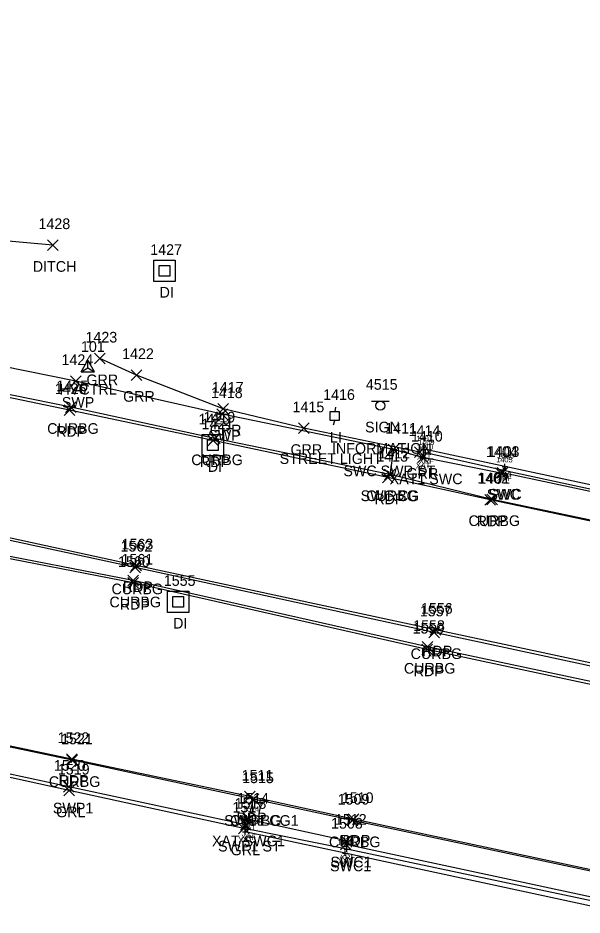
# Model space of a CAD drawing. Extents: x 1690689 to 1696275, y 438760 to 444007.
# Drawn here: x 1692595.1 to 1692700.9, y 438892.2 to 439060.4 of the extents above; entities that cross this region are included whole.
import ezdxf

# ---------------------------------------------------------------- set-up
doc = ezdxf.new("R2010")
doc.units = 0
for name, color, linetype in [('B_A', 7, 'Continuous'), ('B_I', 7, 'Continuous'), ('B_TIC', 7, 'Continuous'), ('BR', 7, 'Continuous'), ('BSUBM', 7, 'Continuous'), ('C_A', 7, 'Continuous'), ('C_I', 7, 'Continuous'), ('CPSM', 7, 'Continuous'), ('D_A', 7, 'Continuous'), ('D_I', 7, 'Continuous'), ('D_TIC', 7, 'Continuous'), ('DD', 7, 'Continuous'), ('DS', 7, 'Continuous'), ('P_A', 7, 'Continuous'), ('P_I', 7, 'Continuous'), ('P_TIC', 7, 'Continuous'), ('PET', 7, 'Continuous'), ('R_A', 7, 'Continuous'), ('R_I', 7, 'Continuous'), ('R_TIC', 7, 'Continuous'), ('RC', 7, 'Continuous'), ('RGR', 7, 'Continuous'), ('RSW', 7, 'Continuous'), ('S_A', 7, 'Continuous'), ('S_C', 7, 'Continuous'), ('S_I', 7, 'Continuous'), ('SSGN', 7, 'Continuous'), ('U_A', 7, 'Continuous'), ('U_C', 7, 'Continuous'), ('U_I', 7, 'Continuous'), ('ULP', 7, 'Continuous')]:
    doc.layers.add(name, color=color, linetype=linetype)

msp = doc.modelspace()

# ---------------------------------------------------------------- linework, layer by layer
at = {"layer": 'B_TIC'}
for p, q in [((1692671.26, 438979.54), (1692671.34, 438979.54)), ((1692671.6, 438978.83), (1692671.68, 438978.83)), ((1692671.08, 438977.97), (1692671.15, 438977.97)), ((1692686.24, 438975.56), (1692686.32, 438975.56)), ((1692686.5, 438976.27), (1692686.57, 438976.27)), ((1692638.4, 438910.1), (1692638.47, 438910.1)), ((1692637.77, 438907.81), (1692637.85, 438907.81)), ((1692638.25, 438908.3), (1692638.32, 438908.3)), ((1692656.82, 438904.54), (1692656.89, 438904.54)), ((1692656.49, 438903.81), (1692656.57, 438903.81))]:
    msp.add_line(p, q, dxfattribs=at)
for points in [[(1692671.26, 438979.04), (1692671.26, 438980.04)], [(1692670.76, 438979.54), (1692671.76, 438979.54)], [(1692671.08, 438977.47), (1692671.08, 438978.47)], [(1692671.1, 438978.83), (1692672.1, 438978.83)], [(1692671.6, 438978.33), (1692671.6, 438979.33)], [(1692670.58, 438977.97), (1692671.58, 438977.97)], [(1692686.49, 438975.77), (1692686.49, 438976.77)], [(1692685.74, 438975.56), (1692686.74, 438975.56)], [(1692685.99, 438976.27), (1692686.99, 438976.27)], [(1692686.24, 438975.06), (1692686.24, 438976.06)], [(1692637.89, 438910.1), (1692638.89, 438910.1)], [(1692638.39, 438909.6), (1692638.39, 438910.6)], [(1692637.27, 438907.81), (1692638.27, 438907.81)], [(1692637.74, 438908.3), (1692638.74, 438908.3)], [(1692637.77, 438907.31), (1692637.77, 438908.31)], [(1692638.24, 438907.8), (1692638.24, 438908.8)], [(1692656.32, 438904.54), (1692657.32, 438904.54)], [(1692656.82, 438904.04), (1692656.82, 438905.04)], [(1692655.99, 438903.81), (1692656.99, 438903.81)], [(1692656.49, 438903.31), (1692656.49, 438904.31)]]:
    msp.add_lwpolyline(points, dxfattribs=at)
at = {"layer": 'BR'}
for points in [[(1692780.06, 438955.32), (1692686.24, 438975.56), (1692671.6, 438978.83)], [(1692750.31, 438884.51), (1692729.58, 438889.17), (1692656.82, 438904.54), (1692638.24, 438908.3)]]:
    msp.add_lwpolyline(points, dxfattribs=at)
at = {"layer": 'BSUBM'}
for points in [[(1692793.25, 438953.5), (1692780.36, 438956.2), (1692741.54, 438964.51), (1692686.49, 438976.27), (1692671.26, 438979.54), (1692671.08, 438977.97)], [(1692766.23, 438881.85), (1692765.92, 438880.45), (1692750.29, 438883.93), (1692729.04, 438888.19), (1692656.49, 438903.81), (1692637.77, 438907.81), (1692638.39, 438910.1)]]:
    msp.add_lwpolyline(points, dxfattribs=at)
at = {"layer": 'CPSM'}
for p, q in [((1692607.02, 438994.06), (1692608.27, 438996.22)), ((1692609.52, 438994.06), (1692608.27, 438996.22)), ((1692608.27, 438994.78), (1692608.27, 438996.22)), ((1692607.02, 438994.06), (1692608.27, 438994.78)), ((1692607.02, 438994.06), (1692609.52, 438994.06)), ((1692608.27, 438994.78), (1692608.27, 438994.78)), ((1692608.27, 438994.78), (1692609.52, 438994.06))]:
    msp.add_line(p, q, dxfattribs=at)
at = {"layer": 'D_TIC'}
for points in [[(1692600.69, 439016.79), (1692602.69, 439018.79)], [(1692602.69, 439016.79), (1692600.69, 439018.79)]]:
    msp.add_lwpolyline(points, dxfattribs=at)
at = {"layer": 'DD'}
msp.add_lwpolyline([(1692601.69, 439017.79), (1692563.37, 439021.21), (1692508.43, 439031.44), (1692465.47, 439040.14), (1692415.19, 439051.66), (1692376.4, 439060.91), (1692339.07, 439071.12), (1692282.68, 439087.44), (1692232.86, 439105.49), (1692192.88, 439120.62), (1692157.57, 439136.03), (1692114.74, 439157.79), (1692067.68, 439181.46), (1692012.38, 439226.11), (1692016.4, 439238.61), (1692018.77, 439248.28), (1692013.27, 439253.9), (1692009.52, 439256.4)], dxfattribs=at)
at = {"layer": 'DS'}
for p, q in [((1692620.65, 439014.95), (1692624.65, 439014.95)), ((1692620.65, 439010.95), (1692620.65, 439014.95)), ((1692621.65, 439011.95), (1692621.65, 439013.95)), ((1692621.65, 439013.95), (1692623.65, 439013.95)), ((1692623.65, 439013.95), (1692623.65, 439011.95)), ((1692624.65, 439014.95), (1692624.65, 439010.95)), ((1692622.66, 439012.95), (1692622.66, 439012.95)), ((1692622.66, 439012.95), (1692622.66, 439012.95)), ((1692624.65, 439010.95), (1692620.65, 439010.95)), ((1692623.65, 439011.95), (1692621.65, 439011.95)), ((1692629.7, 438982.28), (1692633.7, 438982.28)), ((1692629.7, 438978.28), (1692629.7, 438982.28)), ((1692633.7, 438982.28), (1692633.7, 438978.28)), ((1692630.7, 438979.28), (1692630.7, 438981.28)), ((1692630.7, 438981.28), (1692632.7, 438981.28)), ((1692631.7, 438980.28), (1692631.7, 438980.28)), ((1692631.7, 438980.28), (1692631.7, 438980.28)), ((1692632.7, 438981.28), (1692632.7, 438979.28)), ((1692632.7, 438979.28), (1692630.7, 438979.28)), ((1692633.7, 438978.28), (1692629.7, 438978.28)), ((1692623.19, 438952.91), (1692627.19, 438952.91)), ((1692623.19, 438948.91), (1692623.19, 438952.91)), ((1692624.19, 438949.91), (1692624.19, 438951.91)), ((1692624.19, 438951.91), (1692626.19, 438951.91)), ((1692626.19, 438951.91), (1692626.19, 438949.91)), ((1692627.19, 438952.91), (1692627.19, 438948.91)), ((1692626.19, 438949.91), (1692624.19, 438949.91)), ((1692625.19, 438950.91), (1692625.19, 438950.91)), ((1692625.19, 438950.91), (1692625.19, 438950.91)), ((1692627.19, 438948.91), (1692623.19, 438948.91))]:
    msp.add_line(p, q, dxfattribs=at)
at = {"layer": 'P_TIC'}
for points in [[(1692603.8, 438985.88), (1692605.8, 438987.88)], [(1692605.8, 438985.88), (1692603.8, 438987.88)], [(1692630.78, 438980.17), (1692632.78, 438982.17)], [(1692632.78, 438980.17), (1692630.78, 438982.17)], [(1692663.5, 438973.21), (1692665.5, 438975.21)], [(1692665.5, 438973.21), (1692663.5, 438975.21)], [(1692682.7, 438969.05), (1692684.7, 438971.05)], [(1692684.7, 438969.05), (1692682.7, 438971.05)], [(1692616.32, 438956.74), (1692618.32, 438958.74)], [(1692618.32, 438956.74), (1692616.32, 438958.74)], [(1692615.75, 438953.47), (1692617.75, 438955.47)], [(1692617.75, 438953.47), (1692615.75, 438955.47)], [(1692672.48, 438944.69), (1692674.48, 438946.69)], [(1692674.48, 438944.69), (1692672.48, 438946.69)], [(1692670.87, 438940.97), (1692672.87, 438942.97)], [(1692672.87, 438940.97), (1692670.87, 438942.97)], [(1692604.27, 438920.45), (1692606.27, 438922.45)], [(1692606.27, 438920.45), (1692604.27, 438922.45)], [(1692637.65, 438913.4), (1692639.65, 438915.4)], [(1692639.65, 438913.4), (1692637.65, 438915.4)], [(1692657.1, 438909.21), (1692659.1, 438911.21)], [(1692659.1, 438909.21), (1692657.1, 438911.21)]]:
    msp.add_lwpolyline(points, dxfattribs=at)
at = {"layer": 'PET'}
for points in [[(1692765.95, 438921.86), (1692671.87, 438941.97), (1692616.75, 438954.47), (1692587.11, 438960.22), (1692543.54, 438967.18), (1692506.54, 438970.09), (1692469.43, 438975.08), (1692419.94, 438983.98), (1692360.97, 438996.85), (1692305.33, 439011.12), (1692283.25, 439017.76), (1692237.36, 439032.88), (1692203.62, 439044.85), (1692162.64, 439062.19), (1692110.81, 439085.42), (1692073.76, 439104.17), (1692029.3, 439128.96), (1692004.08, 439144.9), (1691989.31, 439154.72), (1691981.95, 439161.75), (1691978.54, 439168.17), (1691978.42, 439170.83), (1691980.54, 439171.6)], [(1692767.64, 438925.55), (1692673.48, 438945.69), (1692617.32, 438957.74), (1692543.2, 438973.83), (1692470.55, 438989.57), (1692418.41, 439000.55), (1692365.96, 439012.47), (1692309.7, 439026.97), (1692288.49, 439033.25), (1692244.35, 439047.34), (1692210.04, 439059.59), (1692168.81, 439075.98), (1692116.96, 439099.81), (1692081.46, 439117.73), (1692037.17, 439142.63), (1692008.65, 439160.43), (1691998.95, 439166.12), (1691980.54, 439171.6)], [(1692835.39, 438935.21), (1692797.06, 438945.81), (1692745.29, 438956.96), (1692683.7, 438970.05), (1692664.5, 438974.21), (1692631.78, 438981.17), (1692604.8, 438986.88), (1692554.36, 438997.35), (1692506.42, 439007.58), (1692409.86, 439027.99)], [(1693167.67, 438782.57), (1693141.53, 438790.2), (1693112.15, 438798.3), (1693087.86, 438805.04), (1693057.06, 438813.51), (1693019.12, 438823.55), (1692973.09, 438835.84), (1692924.99, 438847.57), (1692878.5, 438859.29), (1692838.41, 438869.51), (1692796.94, 438879.76), (1692752.35, 438890.07), (1692731.67, 438894.52), (1692658.1, 438910.21), (1692638.65, 438914.4), (1692605.27, 438921.45), (1692561.1, 438930.73), (1692527.61, 438937.28), (1692485.07, 438945.57), (1692435.03, 438955.4)]]:
    msp.add_lwpolyline(points, dxfattribs=at)
at = {"layer": 'R_TIC'}
for points in [[(1692609.5, 438995.53), (1692611.5, 438997.53)], [(1692611.5, 438995.53), (1692609.5, 438997.53)], [(1692616.38, 438992.43), (1692618.38, 438994.43)], [(1692618.38, 438992.43), (1692616.38, 438994.43)], [(1692605.01, 438991.31), (1692607.01, 438993.31)], [(1692607.01, 438991.31), (1692605.01, 438993.31)], [(1692604.04, 438986.41), (1692606.04, 438988.41)], [(1692606.04, 438986.41), (1692604.04, 438988.41)], [(1692632.47, 438985.11), (1692634.47, 438987.11)], [(1692634.47, 438985.11), (1692632.47, 438987.11)], [(1692632.63, 438986.13), (1692634.63, 438988.13)], [(1692634.63, 438986.13), (1692632.63, 438988.13)], [(1692647.77, 438982.46), (1692649.77, 438984.46)], [(1692649.77, 438982.46), (1692647.77, 438984.46)], [(1692631.07, 438980.54), (1692633.07, 438982.54)], [(1692633.07, 438980.54), (1692631.07, 438982.54)], [(1692664.59, 438978.47), (1692666.59, 438980.47)], [(1692666.59, 438978.47), (1692664.59, 438980.47)], [(1692664.59, 438978.47), (1692666.59, 438980.47)], [(1692666.59, 438978.47), (1692664.59, 438980.47)], [(1692669.54, 438978), (1692671.54, 438980)], [(1692671.54, 438978), (1692669.54, 438980)], [(1692670.08, 438976.97), (1692672.08, 438978.97)], [(1692672.08, 438976.97), (1692670.08, 438978.97)], [(1692663.88, 438973.8), (1692665.88, 438975.8)], [(1692665.88, 438973.8), (1692663.88, 438975.8)], [(1692663.88, 438973.8), (1692665.88, 438975.8)], [(1692665.88, 438973.8), (1692663.88, 438975.8)], [(1692684.71, 438974.07), (1692686.71, 438976.07)], [(1692686.71, 438974.07), (1692684.71, 438976.07)], [(1692685.03, 438974.09), (1692687.03, 438976.09)], [(1692687.03, 438974.09), (1692685.03, 438976.09)], [(1692683.06, 438969.13), (1692685.06, 438971.13)], [(1692685.06, 438969.13), (1692683.06, 438971.13)], [(1692616.12, 438956.34), (1692618.12, 438958.34)], [(1692618.12, 438956.34), (1692616.12, 438958.34)], [(1692615.73, 438953.89), (1692617.73, 438955.89)], [(1692617.73, 438953.89), (1692615.73, 438955.89)], [(1692672.21, 438944.2), (1692674.21, 438946.2)], [(1692674.21, 438944.2), (1692672.21, 438946.2)], [(1692670.96, 438941.46), (1692672.96, 438943.46)], [(1692672.96, 438941.46), (1692670.96, 438943.46)], [(1692604.34, 438920.22), (1692606.34, 438922.22)], [(1692606.34, 438920.22), (1692604.34, 438922.22)], [(1692603.66, 438915.25), (1692605.66, 438917.25)], [(1692605.66, 438915.25), (1692603.66, 438917.25)], [(1692603.76, 438914.54), (1692605.76, 438916.54)], [(1692605.76, 438914.54), (1692603.76, 438916.54)], [(1692638.33, 438912.93), (1692640.33, 438914.93)], [(1692640.33, 438912.93), (1692638.33, 438914.93)], [(1692638.33, 438912.93), (1692640.33, 438914.93)], [(1692640.33, 438912.93), (1692638.33, 438914.93)], [(1692637.39, 438909.1), (1692639.39, 438911.1)], [(1692639.39, 438909.1), (1692637.39, 438911.1)], [(1692636.49, 438907.42), (1692638.49, 438909.42)], [(1692638.49, 438907.42), (1692636.49, 438909.42)], [(1692636.9, 438908.12), (1692638.9, 438910.12)], [(1692638.9, 438908.12), (1692636.9, 438910.12)], [(1692656.89, 438908.92), (1692658.89, 438910.92)], [(1692658.89, 438908.92), (1692656.89, 438910.92)], [(1692655.64, 438904.41), (1692657.64, 438906.41)], [(1692657.64, 438904.41), (1692655.64, 438906.41)], [(1692655.72, 438905.14), (1692657.72, 438907.14)], [(1692657.72, 438905.14), (1692655.72, 438907.14)]]:
    msp.add_lwpolyline(points, dxfattribs=at)
at = {"layer": 'RC'}
for points in [[(1692766.36, 438922.45), (1692671.96, 438942.46), (1692616.73, 438954.89), (1692587.1, 438960.64), (1692543.8, 438967.52), (1692506.49, 438970.64), (1692469.42, 438975.23), (1692419.64, 438984.49), (1692361.22, 438997.2), (1692305.35, 439011.89), (1692283.35, 439018.43), (1692237.58, 439033.34), (1692203.77, 439045.28), (1692162.83, 439062.74), (1692110.99, 439085.87), (1692073.96, 439104.65), (1692029.68, 439129.43), (1692004.27, 439145.41), (1691989.92, 439155.3), (1691982.48, 439162.24), (1691979.04, 439168.18), (1691978.75, 439170.84), (1691980.34, 439171.05)], [(1692767.42, 438924.95), (1692673.21, 438945.2), (1692617.12, 438957.34), (1692543.19, 438973.28), (1692470.51, 438988.93), (1692418.35, 439000.23), (1692365.64, 439012.16), (1692309.62, 439026.54), (1692288.66, 439032.69), (1692244.17, 439046.9), (1692209.98, 439058.96), (1692168.78, 439075.61), (1692116.61, 439099.03), (1692081.37, 439117.41), (1692037.02, 439142.1), (1692008.48, 439159.75), (1691998.71, 439165.65), (1691980.34, 439171.05)], [(1693007.26, 438888.54), (1692984.87, 438894.72), (1692943.42, 438906.13), (1692898.49, 438918.23), (1692858.65, 438929.27), (1692835.33, 438935.51), (1692797.49, 438945.86), (1692745.37, 438957.23), (1692684.06, 438970.13), (1692664.88, 438974.8), (1692632.07, 438981.54), (1692605.04, 438987.41), (1692554.61, 438997.65), (1692506.45, 439007.89), (1692458.66, 439018.07), (1692409.83, 439028.32)], [(1693167.44, 438782.14), (1693141.42, 438789.93), (1693119.24, 438796.02), (1693112.17, 438798), (1693087.95, 438804.88), (1693056.95, 438813.29), (1693019.1, 438823.35), (1692973.04, 438835.52), (1692925.29, 438847.1), (1692878.46, 438858.86), (1692838.19, 438869.18), (1692796.47, 438878.9), (1692752.32, 438889.87), (1692731.59, 438894.27), (1692657.89, 438909.92), (1692639.33, 438913.93), (1692605.34, 438921.22), (1692561.27, 438930.49), (1692527.54, 438937.1), (1692485.06, 438945.4), (1692435.02, 438955.15)]]:
    msp.add_lwpolyline(points, dxfattribs=at)
at = {"layer": 'RGR'}
for points in [[(1692670.54, 438979), (1692648.77, 438983.46), (1692633.63, 438987.13), (1692617.38, 438993.43), (1692610.5, 438996.53)], [(1692637.49, 438908.42), (1692604.76, 438915.54), (1692557.73, 438925.88), (1692527.03, 438931.85), (1692484.4, 438940.25), (1692434.24, 438950.09)]]:
    msp.add_lwpolyline(points, dxfattribs=at)
at = {"layer": 'RSW'}
for points in [[(1692665.59, 438979.47), (1692633.47, 438986.11), (1692606.01, 438992.31), (1692555.68, 439002.49), (1692507.66, 439012.62), (1692459.75, 439022.83), (1692410.78, 439033.39), (1692380.42, 439040.26), (1692334.91, 439052.16), (1692279.52, 439068.27), (1692236.35, 439083.17), (1692207.73, 439093.85), (1692155.83, 439116.19), (1692109.79, 439138.3), (1692057.98, 439167.75), (1692033.9, 439183.79), (1692014.53, 439197.98), (1692008.04, 439204.8), (1692006.24, 439207.82), (1692001.39, 439204.32)], [(1692637.9, 438909.12), (1692604.66, 438916.25), (1692559.9, 438925.87), (1692526.71, 438932.34), (1692484.3, 438940.72), (1692434.26, 438950.4), (1692384.3, 438960.21), (1692339.45, 438969.35), (1692295.64, 438980.27), (1692271.48, 438986.87), (1692234.38, 438997.66), (1692195.38, 439010.77), (1692151.68, 439027.12), (1692116.08, 439041.96), (1692078.43, 439059.23), (1692041.02, 439078.87), (1692012.59, 439094.44), (1691977.25, 439115.7), (1691958.72, 439127.11), (1691952.86, 439130.25), (1691946.68, 439131.94), (1691948, 439136.19)], [(1692798.61, 438950.76), (1692793.16, 438952.13), (1692779.84, 438954.77), (1692779.7, 438955.01), (1692741.2, 438963.34), (1692686.03, 438975.09), (1692685.71, 438975.07), (1692671.08, 438977.97), (1692665.59, 438979.47), (1692664.88, 438974.8)], [(1692961.7, 438815.71), (1692965.05, 438825.1), (1692922.46, 438836.11), (1692875.99, 438847.64), (1692836.17, 438857.54), (1692822.55, 438868.12), (1692796.53, 438874.61), (1692766.39, 438881.99), (1692766.23, 438881.85), (1692750.5, 438885.32), (1692729.84, 438889.75), (1692656.64, 438905.41), (1692656.72, 438906.14), (1692638.39, 438910.1), (1692639.33, 438913.93)]]:
    msp.add_lwpolyline(points, dxfattribs=at)
at = {"layer": 'SSGN'}
for p, q in [((1692661.46, 438988.53), (1692664.79, 438988.53)), ((1692663.11, 438987.7), (1692663.11, 438987.7))]:
    msp.add_line(p, q, dxfattribs=at)
msp.add_circle((1692663.11, 438987.7), 0.833, dxfattribs=at)
at = {"layer": 'ULP'}
for p, q in [((1692654.73, 438987.44), (1692654.57, 438986.6)), ((1692653.73, 438984.94), (1692653.73, 438986.6)), ((1692653.73, 438986.6), (1692655.4, 438986.6)), ((1692654.57, 438985.77), (1692654.57, 438985.77)), ((1692655.4, 438986.6), (1692655.4, 438984.94)), ((1692655.4, 438984.94), (1692653.73, 438984.94)), ((1692654.32, 438984.1), (1692654.57, 438984.94))]:
    msp.add_line(p, q, dxfattribs=at)

# ---------------------------------------------------------------- texts
at = {"layer": 'B_A'}
for s, p in [('XAT', (1692669.96, 438977.54)), ('XAT', (1692669.78, 438975.97)), ('XRF', (1692670.36, 438976.83)), ('XAT', (1692685.2, 438974.27)), ('XRF', (1692685, 438973.56)), ('XAT', (1692637.1, 438908.1)), ('XAT', (1692636.48, 438905.81)), ('XRF', (1692637, 438906.3)), ('XAT', (1692655.19, 438901.81)), ('XRF', (1692655.58, 438902.54))]:
    msp.add_text(s, height=1, dxfattribs=at).set_placement(p)
at = {"layer": 'B_I'}
for s, p in [('1407', (1692669.87, 438981.04)), ('1410', (1692669.97, 438979.47)), ('1409', (1692670.21, 438980.33)), ('1406', (1692685.08, 438977.77)), ('1405', (1692684.85, 438977.06)), ('1514', (1692637.33, 438911.6)), ('1513', (1692636.71, 438909.31)), ('1516', (1692637.15, 438909.8)), ('1506', (1692655.08, 438905.31)), ('1507', (1692655.43, 438906.04))]:
    msp.add_text(s, height=1, dxfattribs=at).set_placement(p)
at = {"layer": 'C_A'}
msp.add_text('HVCTRL', height=2, dxfattribs=at).set_placement((1692602.96, 438989.78))
at = {"layer": 'C_I'}
msp.add_text('101', height=2, dxfattribs=at).set_placement((1692606.96, 438997.78))
at = {"layer": 'D_A'}
for s, p in [('DITCH', (1692597.93, 439012.79)), ('DI', (1692621.71, 439007.95)), ('DI', (1692630.76, 438975.28)), ('DI', (1692624.25, 438945.91))]:
    msp.add_text(s, height=2, dxfattribs=at).set_placement(p)
at = {"layer": 'D_I'}
for s, p in [('1428', (1692599, 439020.79)), ('1427', (1692619.96, 439015.95)), ('1421', (1692629.58, 438983.28)), ('1555', (1692622.5, 438953.91))]:
    msp.add_text(s, height=2, dxfattribs=at).set_placement(p)
at = {"layer": 'P_A'}
for p in [(1692602.29, 438981.88), (1692629.27, 438976.17), (1692661.99, 438969.21), (1692681.18, 438965.05), (1692614.81, 438952.74), (1692614.24, 438949.47), (1692670.96, 438940.69), (1692669.36, 438936.97), (1692602.76, 438916.45), (1692636.14, 438909.4), (1692655.59, 438905.21)]:
    msp.add_text('RDP', height=2, dxfattribs=at).set_placement(p)
at = {"layer": 'P_I'}
for s, p in [('1426', (1692602.05, 438989.88)), ('1420', (1692629, 438984.17)), ('1413', (1692662.37, 438977.21)), ('1401', (1692681.49, 438973.05)), ('1563', (1692614.58, 438960.74)), ('1560', (1692613.92, 438957.47)), ('1556', (1692670.73, 438948.69)), ('1559', (1692669.17, 438944.97)), ('1522', (1692602.58, 438924.45)), ('1511', (1692637.09, 438917.4)), ('1510', (1692655.88, 438913.21))]:
    msp.add_text(s, height=2, dxfattribs=at).set_placement(p)
at = {"layer": 'R_A'}
for s, p in [('GRR', (1692607.99, 438991.53)), ('GRR', (1692614.87, 438988.43)), ('SWP', (1692603.37, 438987.31)), ('CURBG', (1692600.63, 438982.41)), ('GRR', (1692631.12, 438982.13)), ('SWP', (1692630.83, 438981.11)), ('GRR', (1692646.26, 438978.46)), ('CURBG', (1692627.66, 438976.54)), ('SWC SWP ST', (1692656.18, 438974.47)), ('SWC SWP ST', (1692656.18, 438974.47)), ('XAT1 SWC', (1692664.86, 438972.97)), ('GRR', (1692668.03, 438974)), ('SWC CG', (1692659.41, 438969.8)), ('CURBG', (1692660.46, 438969.8)), ('SWC', (1692683.07, 438970.07)), ('SWC', (1692683.39, 438970.09)), ('CURBG', (1692679.65, 438965.13)), ('CURBG', (1692612.7, 438952.34)), ('CURBG', (1692612.31, 438949.89)), ('CURBG', (1692668.8, 438940.2)), ('CURBG', (1692667.54, 438937.46)), ('CURBG', (1692600.93, 438916.22)), ('SWP1', (1692601.7, 438911.25)), ('GRL', (1692602.3, 438910.54)), ('SWC1 CG1', (1692633.82, 438908.93)), ('CURBG', (1692634.91, 438908.93)), ('XAT SWC1', (1692631.54, 438905.1)), ('SWP1 ST', (1692632.68, 438904.12)), ('CURBG', (1692653.48, 438904.92)), ('GRL', (1692635.04, 438903.42)), ('SWC1', (1692653.75, 438901.14)), ('SWC1', (1692653.68, 438900.41))]:
    msp.add_text(s, height=2, dxfattribs=at).set_placement(p)
at = {"layer": 'R_I'}
for s, p in [('1423', (1692607.81, 438999.53)), ('1424', (1692603.32, 438995.31)), ('1422', (1692614.68, 438996.43)), ('1425', (1692602.35, 438990.41)), ('1417', (1692631.51, 438990.13)), ('1418', (1692631.34, 438989.11)), ('1415', (1692646.65, 438986.46)), ('1419', (1692629.94, 438984.54)), ('1411', (1692664.03, 438982.47)), ('1411', (1692664.03, 438982.47)), ('1414', (1692668.42, 438982)), ('1410', (1692668.86, 438980.97)), ('1404', (1692682.94, 438978.07)), ('1403', (1692683.26, 438978.09)), ('1412', (1692662.75, 438977.8)), ('1412', (1692662.75, 438977.8)), ('1402', (1692681.29, 438973.13)), ('1562', (1692614.38, 438960.34)), ('1561', (1692614.56, 438957.89)), ('1557', (1692670.52, 438948.2)), ('1558', (1692669.27, 438945.46)), ('1521', (1692603.22, 438924.22)), ('1520', (1692601.88, 438919.25)), ('1519', (1692602.63, 438918.54)), ('1515', (1692637.2, 438916.93)), ('1515', (1692637.2, 438916.93)), ('1514', (1692636.27, 438913.1)), ('1509', (1692655.11, 438912.92)), ('1517', (1692635.37, 438911.42)), ('1518', (1692635.78, 438912.12)), ('1512', (1692654.59, 438909.14)), ('1508', (1692653.87, 438908.41))]:
    msp.add_text(s, height=2, dxfattribs=at).set_placement(p)
at = {"layer": 'S_A'}
msp.add_text('SIGN', height=2, dxfattribs=at).set_placement((1692660.25, 438982.68))
at = {"layer": 'S_C'}
msp.add_text('INFORMATION', height=2, dxfattribs=at).set_placement((1692654.04, 438978.68))
at = {"layer": 'S_I'}
msp.add_text('4515', height=2, dxfattribs=at).set_placement((1692660.4, 438990.68))
at = {"layer": 'U_A'}
msp.add_text('LI', height=2, dxfattribs=at).set_placement((1692653.67, 438980.77))
at = {"layer": 'U_C'}
msp.add_text('STREET LIGHT', height=2, dxfattribs=at).set_placement((1692644.23, 438976.77))
at = {"layer": 'U_I'}
msp.add_text('1416', height=2, dxfattribs=at).set_placement((1692652.39, 438988.77))

doc.saveas('drawing.dxf')
